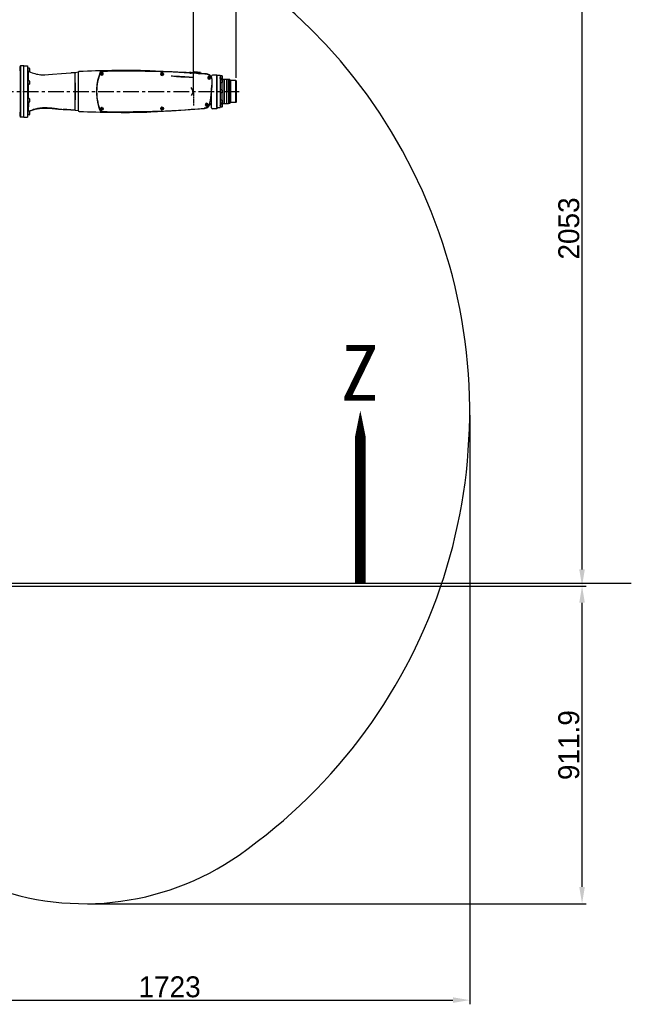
# Model space of a CAD drawing. Header units: millimetres. Extents: x 4086 to 10416, y 123 to 1549.
# Tile 263 of 265: x 9437 to 9729, y 838 to 1309. Entities that reach past the tile are written whole.
import ezdxf

# ---------------------------------------------------------------- set-up
doc = ezdxf.new("R2010")
doc.units = ezdxf.units.MM
doc.linetypes.add('CENTER', pattern=[0.6, 0.375, -0.075, 0.075, -0.075])
for name, color, linetype in [('中心线', 7, 'Continuous'), ('尺寸标注', 7, 'Continuous'), ('运动范围', 7, 'Continuous')]:
    doc.layers.add(name, color=color, linetype=linetype)
doc.styles.get("Standard").update_dxf_attribs({"font": 'simsun.ttc'})
doc.styles.add('思源黑', font='SourceHanSansCN-Normal.ttf')
doc.dimstyles.new('尺寸标注_1_6比例中六', dxfattribs={"dimtxt": 10, "dimasz": 8, "dimexe": 2, "dimexo": 1.5, "dimgap": 1, "dimtad": 1, "dimdec": 1, "dimlfac": 6, "dimdsep": 46, "dimtxsty": '思源黑', "dimcen": 0.09, "dimadec": 0, "dimazin": 0, "dimtp": 0.01, "dimtm": 0.01, "dimtfac": 1, "dimtdec": 1, "dimtofl": 0, "dimtmove": 0, "dimatfit": 3, "dimfxl": 1, "dimtolj": 1, "dimarcsym": 0})

# ---------------------------------------------------------------- blocks, each defined once
blk = doc.blocks.new('*D668')
at = {"layer": 'Defpoints', "color": 0}
for p in [(9651.93, 1121.46), (9364.76, 1034), (9651.93, 840.01)]:
    blk.add_point(p, dxfattribs=at)
at = {"layer": '尺寸标注', "color": 0, "linetype": 'Continuous', "lineweight": -2}
for p, q in [((9651.93, 1119.96), (9651.93, 838.01)), ((9364.76, 1032.5), (9364.76, 838.01)), ((9372.76, 840.01), (9643.93, 840.01))]:
    blk.add_line(p, q, dxfattribs=at)
at = {"layer": '尺寸标注', "color": 0}
for points in [[(9372.76, 841.34), (9372.76, 838.67), (9364.76, 840.01)], [(9643.93, 838.67), (9643.93, 841.34), (9651.93, 840.01)]]:
    blk.add_solid(points, dxfattribs=at)
at = {"layer": '尺寸标注', "color": 0, "insert": (9508.33, 851.38), "char_height": 10, "attachment_point": 2, "style": '思源黑'}
blk.add_mtext('\\A1;1723', dxfattribs=at)
blk = doc.blocks.new('*D674')
at = {"layer": 'Defpoints', "color": 0}
for p in [(9393.1, 1380.3), (9705.71, 1380.3), (9397, 1038.13)]:
    blk.add_point(p, dxfattribs=at)
at = {"layer": '尺寸标注', "color": 0, "linetype": 'Continuous', "lineweight": -2}
for p, q in [((9394.6, 1380.3), (9707.71, 1380.3)), ((9705.71, 1046.13), (9705.71, 1372.3)), ((9398.5, 1038.13), (9707.71, 1038.13))]:
    blk.add_line(p, q, dxfattribs=at)
at = {"layer": '尺寸标注', "color": 0}
for points in [[(9707.04, 1372.3), (9704.37, 1372.3), (9705.71, 1380.3)], [(9704.37, 1046.13), (9707.04, 1046.13), (9705.71, 1038.13)]]:
    blk.add_solid(points, dxfattribs=at)
at = {"layer": '尺寸标注', "color": 0, "insert": (9694.34, 1209.23), "char_height": 10, "attachment_point": 2, "rotation": 90, "style": '思源黑'}
blk.add_mtext('\\A1;2053', dxfattribs=at)
blk = doc.blocks.new('*D675')
at = {"layer": 'Defpoints', "color": 0}
for p in [(9396.02, 1038.13), (9705.71, 1038.13), (9467.66, 886.14)]:
    blk.add_point(p, dxfattribs=at)
at = {"layer": '尺寸标注', "color": 0, "linetype": 'Continuous', "lineweight": -2}
for p, q in [((9397.52, 1038.13), (9707.71, 1038.13)), ((9705.71, 894.14), (9705.71, 1030.13)), ((9469.16, 886.14), (9707.71, 886.14))]:
    blk.add_line(p, q, dxfattribs=at)
at = {"layer": '尺寸标注', "color": 0}
for points in [[(9707.04, 1030.13), (9704.37, 1030.13), (9705.71, 1038.13)], [(9704.37, 894.14), (9707.04, 894.14), (9705.71, 886.14)]]:
    blk.add_solid(points, dxfattribs=at)
at = {"layer": '尺寸标注', "color": 0, "insert": (9694.35, 962.03), "char_height": 10, "attachment_point": 2, "rotation": 90, "style": '思源黑'}
blk.add_mtext('\\A1;911.9', dxfattribs=at)
blk = doc.blocks.new('*D676')
at = {"layer": 'Defpoints', "color": 0}
for p in [(9519.75, 1337.69), (9393.08, 1304.88), (9519.75, 1274.8)]:
    blk.add_point(p, dxfattribs=at)
at = {"layer": '尺寸标注', "color": 0, "linetype": 'Continuous', "lineweight": -2}
for p, q in [((9393.08, 1306.38), (9393.08, 1339.69)), ((9519.75, 1276.3), (9519.75, 1339.69)), ((9401.08, 1337.69), (9511.75, 1337.69))]:
    blk.add_line(p, q, dxfattribs=at)
at = {"layer": '尺寸标注', "color": 0}
for points in [[(9401.08, 1339.03), (9401.08, 1336.36), (9393.08, 1337.69)], [(9511.75, 1336.36), (9511.75, 1339.03), (9519.75, 1337.69)]]:
    blk.add_solid(points, dxfattribs=at)
at = {"layer": '尺寸标注', "color": 0, "insert": (9456.57, 1349.05), "char_height": 10, "attachment_point": 2, "style": '思源黑'}
blk.add_mtext('\\A1;760', dxfattribs=at)
blk = doc.blocks.new('*D679')
at = {"layer": 'Defpoints', "color": 0}
for p in [(9540.25, 1337.69), (9540.25, 1279.88), (9519.75, 1274.8)]:
    blk.add_point(p, dxfattribs=at)
at = {"layer": '尺寸标注', "color": 0, "linetype": 'Continuous', "lineweight": -2}
for p, q in [((9519.75, 1276.3), (9519.75, 1339.69)), ((9540.25, 1281.38), (9540.25, 1339.69)), ((9527.75, 1337.69), (9532.25, 1337.69))]:
    blk.add_line(p, q, dxfattribs=at)
at = {"layer": '尺寸标注', "color": 0}
for points in [[(9527.75, 1339.03), (9527.75, 1336.36), (9519.75, 1337.69)], [(9532.25, 1336.36), (9532.25, 1339.03), (9540.25, 1337.69)]]:
    blk.add_solid(points, dxfattribs=at)
at = {"layer": '尺寸标注', "color": 0, "insert": (9530, 1349.06), "char_height": 10, "attachment_point": 2, "style": '思源黑'}
blk.add_mtext('\\A1;123', dxfattribs=at)

msp = doc.modelspace()

# ---------------------------------------------------------------- linework, layer by layer
at = {"layer": '中心线', "linetype": 'CENTER', "ltscale": 20}
msp.add_line((9378.149, 1274.798), (9541.65, 1274.798), dxfattribs=at)
at = {"layer": '运动范围', "color": 7, "linetype": 'Continuous'}
for p, q in [((9436.752, 1286.881), (9436.585, 1287.048)), ((9436.752, 1286.881), (9436.748, 1285.132)), ((9436.753, 1286.616), (9436.754, 1286.595)), ((9436.753, 1286.58), (9436.753, 1286.616)), ((9436.753, 1286.451), (9436.753, 1286.58)), ((9436.753, 1285.048), (9436.753, 1286.451)), ((9436.915, 1285.573), (9436.919, 1286.964)), ((9436.919, 1286.965), (9437.002, 1287.048)), ((9437.002, 1287.048), (9437.002, 1262.548)), ((9438.502, 1287.048), (9437.002, 1287.048)), ((9438.498, 1284.798), (9438.502, 1287.048)), ((9438.585, 1286.965), (9438.502, 1287.048)), ((9438.582, 1285.665), (9438.584, 1286.783)), ((9438.584, 1286.783), (9438.585, 1287.048)), ((9438.585, 1287.048), (9440.252, 1287.048)), ((9440.252, 1287.048), (9440.249, 1285.948)), ((9436.747, 1283.443), (9436.745, 1278.131)), ((9436.748, 1285.132), (9436.747, 1283.443)), ((9436.919, 1284.631), (9436.75, 1284.631)), ((9436.753, 1284.805), (9436.754, 1284.631)), ((9436.756, 1284.631), (9436.756, 1284.783)), ((9436.913, 1281.661), (9436.914, 1283.764)), ((9436.913, 1280.751), (9436.913, 1281.661)), ((9436.914, 1283.764), (9436.915, 1284.674)), ((9436.915, 1284.674), (9436.915, 1285.573)), ((9438.498, 1264.798), (9438.498, 1284.798)), ((9438.579, 1281.661), (9438.581, 1283.757)), ((9438.579, 1279.621), (9438.579, 1281.661)), ((9438.581, 1283.757), (9438.582, 1285.138)), ((9438.582, 1285.138), (9438.582, 1285.665)), ((9440.248, 1284.925), (9440.246, 1280.256)), ((9440.249, 1285.948), (9440.248, 1284.925)), ((9441.125, 1285.948), (9440.25, 1285.948)), ((9441.125, 1284.281), (9440.25, 1284.281)), ((9441.138, 1284.272), (9441.115, 1284.281)), ((9441.13, 1285.948), (9441.125, 1285.948)), ((9441.13, 1284.281), (9441.125, 1284.281)), ((9441.25, 1285.823), (9441.249, 1285.596)), ((9441.249, 1285.596), (9441.249, 1285.355)), ((9441.249, 1285.355), (9441.25, 1285.596)), ((9441.249, 1285.355), (9441.249, 1284.635)), ((9441.249, 1285.355), (9441.249, 1284.874)), ((9441.25, 1285.355), (9441.249, 1285.355)), ((9441.25, 1284.633), (9441.249, 1284.874)), ((9441.25, 1284.874), (9441.249, 1284.874)), ((9441.249, 1284.635), (9441.25, 1284.406)), ((9441.25, 1285.596), (9441.25, 1285.823)), ((9441.25, 1285.596), (9441.25, 1285.355)), ((9441.25, 1284.874), (9441.25, 1285.355)), ((9441.25, 1284.874), (9441.25, 1284.633)), ((9441.25, 1284.406), (9441.25, 1284.633)), ((9441.255, 1285.823), (9441.254, 1285.813)), ((9441.254, 1285.813), (9441.254, 1285.596)), ((9441.254, 1285.596), (9441.254, 1285.355)), ((9441.254, 1285.355), (9441.255, 1285.596)), ((9441.254, 1285.355), (9441.254, 1284.635)), ((9441.254, 1285.355), (9441.254, 1284.874)), ((9441.255, 1285.355), (9441.254, 1285.355)), ((9441.255, 1284.633), (9441.254, 1284.874)), ((9441.255, 1284.874), (9441.254, 1284.874)), ((9441.254, 1284.635), (9441.254, 1284.416)), ((9441.254, 1284.416), (9441.255, 1284.406)), ((9441.255, 1285.596), (9441.255, 1285.823)), ((9441.255, 1285.596), (9441.255, 1285.355)), ((9441.255, 1284.874), (9441.255, 1285.355)), ((9441.255, 1284.874), (9441.255, 1284.633)), ((9441.255, 1284.406), (9441.255, 1284.633)), ((9461.173, 1283.631), (9461.002, 1283.622)), ((9463.085, 1283.631), (9461.173, 1283.631)), ((9463.08, 1280.407), (9463.081, 1282.298)), ((9463.081, 1282.298), (9463.082, 1282.66)), ((9463.082, 1282.66), (9463.083, 1283.343)), ((9463.083, 1283.343), (9463.085, 1283.631)), ((9463.085, 1283.631), (9463.084, 1283.549)), ((9464.594, 1284), (9463.085, 1283.631)), ((9464.683, 1284.036), (9464.594, 1284)), ((9464.748, 1284.086), (9464.683, 1284.036)), ((9464.745, 1274.732), (9464.748, 1283.664)), ((9464.748, 1283.883), (9464.748, 1283.891)), ((9464.748, 1283.664), (9464.748, 1283.873)), ((9464.748, 1283.508), (9464.748, 1283.841)), ((9464.749, 1283.914), (9464.749, 1283.916)), ((9464.8, 1284.151), (9464.8, 1284.151)), ((9465.054, 1284.311), (9464.922, 1284.27)), ((9465.071, 1284.312), (9465.054, 1284.311)), ((9475.258, 1284.233), (9475.265, 1284.248)), ((9475.409, 1284.336), (9475.415, 1284.352)), ((9475.745, 1283.394), (9475.911, 1283.49)), ((9475.745, 1283.202), (9476.078, 1283.394)), ((9475.745, 1283.394), (9475.745, 1283.202)), ((9476.078, 1283.202), (9475.745, 1283.394)), ((9475.911, 1283.105), (9475.745, 1283.202)), ((9475.911, 1283.49), (9475.911, 1283.298)), ((9475.911, 1283.49), (9476.078, 1283.394)), ((9475.911, 1283.105), (9475.911, 1283.298)), ((9476.078, 1283.202), (9475.911, 1283.105)), ((9476.078, 1283.202), (9476.078, 1283.394)), ((9496.545, 1284.716), (9496.415, 1284.72)), ((9496.852, 1284.694), (9496.545, 1284.716)), ((9497.426, 1284.652), (9496.561, 1284.686)), ((9497.047, 1284.667), (9496.852, 1284.694)), ((9499.995, 1284.536), (9498.855, 1284.589)), ((9504.578, 1283.227), (9504.745, 1283.324)), ((9504.578, 1283.035), (9504.911, 1283.227)), ((9504.578, 1283.227), (9504.578, 1283.035)), ((9504.911, 1283.035), (9504.578, 1283.227)), ((9504.745, 1282.939), (9504.578, 1283.035)), ((9504.745, 1283.324), (9504.745, 1283.131)), ((9504.745, 1283.324), (9504.911, 1283.227)), ((9504.745, 1282.939), (9504.745, 1283.131)), ((9504.911, 1283.035), (9504.745, 1282.939)), ((9504.911, 1283.035), (9504.911, 1283.227)), ((9518.712, 1283.892), (9517.954, 1283.945)), ((9522.036, 1283.66), (9518.712, 1283.892)), ((9520.374, 1283.776), (9520.409, 1284.275)), ((9520.409, 1284.275), (9523.167, 1284.082)), ((9522.273, 1283.643), (9522.036, 1283.66)), ((9522.81, 1283.606), (9522.273, 1283.643)), ((9527.078, 1281.394), (9527.245, 1281.49)), ((9527.245, 1281.49), (9527.245, 1281.298)), ((9527.245, 1281.49), (9527.411, 1281.394)), ((9528.417, 1281.537), (9528.418, 1281.973)), ((9528.418, 1281.973), (9528.419, 1282.048)), ((9530.919, 1282.548), (9528.919, 1282.548)), ((9530.917, 1282.09), (9530.916, 1280.588)), ((9530.918, 1282.465), (9530.917, 1282.09)), ((9530.919, 1282.548), (9530.918, 1282.465)), ((9530.919, 1282.465), (9531.002, 1282.548)), ((9531, 1281.461), (9531.002, 1282.548)), ((9531.002, 1282.548), (9532.502, 1282.548)), ((9532.502, 1282.548), (9532.5, 1281.461)), ((9532.585, 1282.465), (9532.502, 1282.548)), ((9532.584, 1282.09), (9532.583, 1281.631)), ((9532.583, 1281.631), (9532.583, 1280.678)), ((9532.585, 1282.34), (9532.584, 1282.09)), ((9532.586, 1282.34), (9532.585, 1282.464)), ((9532.585, 1282.464), (9532.585, 1282.34)), ((9532.585, 1281.544), (9532.585, 1281.631)), ((9533.315, 1282.34), (9532.586, 1282.34)), ((9533.419, 1282.235), (9533.418, 1282.019)), ((9533.418, 1282.019), (9533.418, 1281.824)), ((9533.418, 1281.824), (9533.418, 1281.246)), ((9533.419, 1282.016), (9533.419, 1282.235)), ((9533.419, 1282.016), (9533.419, 1281.824)), ((9533.419, 1281.824), (9533.419, 1282.016)), ((9533.419, 1281.824), (9533.419, 1281.439)), ((9533.419, 1281.439), (9533.419, 1281.824)), ((9436.745, 1278.131), (9436.745, 1277.413)), ((9436.745, 1277.413), (9436.746, 1269.715)), ((9436.912, 1279.529), (9436.913, 1280.744)), ((9436.912, 1276.874), (9436.912, 1279.529)), ((9436.912, 1270.983), (9436.912, 1276.874)), ((9436.913, 1280.744), (9436.913, 1280.751)), ((9438.578, 1276.756), (9438.579, 1279.621)), ((9438.579, 1271.075), (9438.578, 1276.756)), ((9440.246, 1280.256), (9440.245, 1278.238)), ((9440.245, 1278.238), (9440.245, 1275.09)), ((9441.121, 1279.904), (9440.246, 1279.904)), ((9441.121, 1278.238), (9440.246, 1278.238)), ((9441.246, 1279.552), (9441.246, 1279.779)), ((9441.246, 1279.779), (9441.246, 1279.552)), ((9441.246, 1279.552), (9441.246, 1279.312)), ((9441.246, 1279.552), (9441.246, 1279.312)), ((9441.246, 1279.312), (9441.246, 1279.552)), ((9441.246, 1279.312), (9441.246, 1278.592)), ((9441.246, 1279.312), (9441.246, 1278.831)), ((9441.246, 1278.831), (9441.246, 1279.312)), ((9441.246, 1279.312), (9441.246, 1279.312)), ((9441.246, 1278.59), (9441.246, 1278.831)), ((9441.246, 1278.831), (9441.246, 1278.59)), ((9441.246, 1278.831), (9441.246, 1278.831)), ((9441.246, 1278.592), (9441.246, 1278.363)), ((9441.246, 1278.363), (9441.246, 1278.59)), ((9463.079, 1276.964), (9463.08, 1278.997)), ((9463.08, 1278.844), (9463.079, 1277.03)), ((9463.079, 1277.03), (9463.079, 1272.998)), ((9463.079, 1274.798), (9463.079, 1276.964)), ((9463.08, 1279.769), (9463.08, 1280.407)), ((9463.08, 1278.997), (9463.08, 1279.769)), ((9527.078, 1281.202), (9527.411, 1281.394)), ((9527.078, 1281.394), (9527.078, 1281.202)), ((9527.411, 1281.202), (9527.078, 1281.394)), ((9527.245, 1281.105), (9527.078, 1281.202)), ((9527.245, 1281.105), (9527.245, 1281.298)), ((9527.411, 1281.202), (9527.245, 1281.105)), ((9527.411, 1281.202), (9527.411, 1281.394)), ((9530.915, 1279.63), (9530.914, 1277.063)), ((9530.914, 1277.063), (9530.914, 1274.798)), ((9530.916, 1280.588), (9530.915, 1279.63)), ((9530.998, 1274.798), (9530.999, 1280.761)), ((9530.999, 1280.761), (9531, 1281.461)), ((9532.499, 1280.761), (9532.498, 1274.798)), ((9532.5, 1281.461), (9532.499, 1280.761)), ((9532.582, 1279.171), (9532.581, 1277.063)), ((9532.581, 1277.063), (9532.581, 1274.798)), ((9532.583, 1280.678), (9532.582, 1279.171)), ((9533.312, 1280.338), (9532.583, 1280.338)), ((9533.312, 1278.921), (9532.583, 1278.921)), ((9533.315, 1280.923), (9532.585, 1280.923)), ((9532.587, 1280.858), (9532.587, 1280.92)), ((9532.652, 1280.798), (9533.252, 1280.798)), ((9533.25, 1278.921), (9533.249, 1275.506)), ((9533.252, 1280.798), (9533.251, 1280.338)), ((9533.419, 1280.631), (9533.252, 1280.798)), ((9533.415, 1274.99), (9533.416, 1277.321)), ((9533.416, 1280.015), (9533.416, 1280.234)), ((9533.416, 1280.234), (9533.416, 1280.018)), ((9533.416, 1280.018), (9533.416, 1279.822)), ((9533.416, 1280.015), (9533.416, 1279.822)), ((9533.416, 1279.822), (9533.416, 1280.015)), ((9533.416, 1279.026), (9533.417, 1279.85)), ((9533.416, 1279.822), (9533.416, 1279.245)), ((9533.416, 1279.822), (9533.416, 1279.437)), ((9533.416, 1279.437), (9533.416, 1279.822)), ((9533.416, 1279.245), (9533.416, 1279.437)), ((9533.416, 1279.026), (9533.416, 1279.437)), ((9533.416, 1279.245), (9533.416, 1279.026)), ((9533.416, 1277.321), (9533.416, 1279.026)), ((9533.417, 1280.234), (9533.419, 1280.631)), ((9533.417, 1279.85), (9533.417, 1280.234)), ((9533.418, 1281.246), (9533.419, 1281.027)), ((9533.419, 1281.246), (9533.419, 1281.439)), ((9533.419, 1281.027), (9533.419, 1281.439)), ((9533.419, 1280.631), (9534.452, 1280.631)), ((9534.452, 1280.631), (9534.449, 1274.798)), ((9534.502, 1280.581), (9534.452, 1280.631)), ((9534.499, 1274.798), (9534.502, 1280.581)), ((9534.502, 1280.581), (9534.552, 1280.631)), ((9534.549, 1277.631), (9534.552, 1280.631)), ((9534.549, 1274.798), (9534.549, 1277.631)), ((9534.552, 1280.631), (9535.598, 1280.631)), ((9535.598, 1280.631), (9535.594, 1274.798)), ((9535.648, 1280.581), (9535.598, 1280.631)), ((9535.645, 1274.798), (9535.648, 1280.581)), ((9535.648, 1280.581), (9535.698, 1280.631)), ((9535.694, 1274.798), (9535.698, 1280.631)), ((9535.698, 1280.631), (9536.527, 1280.631)), ((9536.527, 1280.631), (9536.524, 1274.798)), ((9536.585, 1280.573), (9536.527, 1280.631)), ((9536.582, 1274.925), (9536.583, 1277.795)), ((9536.583, 1278.971), (9536.584, 1279.862)), ((9537.05, 1279.027), (9536.583, 1279.027)), ((9536.583, 1277.795), (9536.583, 1278.971)), ((9537.05, 1278.111), (9536.583, 1278.111)), ((9537.049, 1277.923), (9536.583, 1277.923)), ((9537.049, 1277.006), (9536.583, 1277.006)), ((9536.584, 1279.862), (9536.585, 1280.573)), ((9537.05, 1279.875), (9536.584, 1279.875)), ((9537.052, 1280.59), (9536.585, 1280.59)), ((9536.585, 1280.573), (9536.585, 1280.589)), ((9537.049, 1277.923), (9537.049, 1277.465)), ((9537.083, 1277.89), (9537.049, 1277.923)), ((9537.049, 1277.465), (9537.049, 1277.006)), ((9537.083, 1277.04), (9537.049, 1277.006)), ((9537.05, 1279.875), (9537.05, 1279.417)), ((9537.084, 1279.842), (9537.05, 1279.875)), ((9537.05, 1279.417), (9537.05, 1279.027)), ((9537.05, 1279.027), (9537.05, 1278.569)), ((9537.083, 1278.994), (9537.05, 1279.027)), ((9537.05, 1278.569), (9537.05, 1278.111)), ((9537.083, 1278.144), (9537.05, 1278.111)), ((9537.052, 1280.59), (9537.052, 1280.131)), ((9537.085, 1280.556), (9537.052, 1280.59)), ((9537.052, 1280.131), (9537.052, 1279.875)), ((9537.083, 1277.889), (9537.082, 1277.705)), ((9537.082, 1277.705), (9537.082, 1277.344)), ((9537.082, 1277.344), (9537.083, 1277.04)), ((9537.083, 1278.994), (9537.083, 1278.991)), ((9537.083, 1278.991), (9537.083, 1278.81)), ((9537.083, 1278.81), (9537.083, 1278.449)), ((9537.083, 1278.449), (9537.083, 1278.144)), ((9537.083, 1278.144), (9537.083, 1277.889)), ((9537.083, 1277.04), (9537.083, 1275.223)), ((9537.084, 1279.842), (9537.084, 1279.657)), ((9537.084, 1279.657), (9537.084, 1279.187)), ((9537.084, 1279.187), (9537.084, 1278.994)), ((9537.085, 1280.556), (9537.085, 1280.372)), ((9537.085, 1280.372), (9537.085, 1279.842)), ((9537.169, 1279.548), (9537.085, 1279.631)), ((9537.087, 1279.706), (9537.087, 1279.631)), ((9537.167, 1278.548), (9537.166, 1275.965)), ((9537.168, 1279.381), (9537.167, 1278.548)), ((9537.169, 1279.548), (9537.168, 1279.381)), ((9537.25, 1278.467), (9537.169, 1278.548)), ((9537.17, 1278.548), (9537.17, 1278.546)), ((9537.249, 1277.262), (9537.25, 1278.069)), ((9537.249, 1275.818), (9537.249, 1277.262)), ((9537.25, 1278.464), (9537.252, 1279.881)), ((9537.25, 1278.069), (9537.25, 1278.464)), ((9537.252, 1279.881), (9537.419, 1280.048)), ((9537.419, 1280.048), (9537.419, 1269.548)), ((9540.085, 1280.048), (9537.419, 1280.048)), ((9540.085, 1269.548), (9540.085, 1280.048)), ((9540.252, 1279.881), (9540.085, 1280.048)), ((9540.25, 1277.744), (9540.249, 1276.614)), ((9540.252, 1279.881), (9540.25, 1278.178)), ((9540.25, 1278.178), (9540.25, 1277.744)), ((9540.251, 1277.203), (9540.251, 1276.735)), ((9540.254, 1278.286), (9540.252, 1279.881)), ((9540.253, 1276.713), (9540.253, 1277.503)), ((9540.254, 1278.178), (9540.254, 1278.286)), ((9540.255, 1276.735), (9540.255, 1276.807)), ((9440.245, 1275.09), (9440.245, 1274.506)), ((9440.245, 1274.506), (9440.245, 1270.439)), ((9463.08, 1269.602), (9463.079, 1274.798)), ((9463.079, 1272.998), (9463.079, 1272.566)), ((9463.079, 1272.566), (9463.079, 1270.752)), ((9464.745, 1274.321), (9464.745, 1274.732)), ((9464.746, 1270.539), (9464.745, 1274.321)), ((9519.754, 1274.805), (9518.676, 1272.937)), ((9519.754, 1274.805), (9518.693, 1276.643)), ((9528.418, 1267.596), (9528.414, 1274.983)), ((9530.914, 1274.798), (9530.914, 1274.423)), ((9530.914, 1274.423), (9530.914, 1274.34)), ((9530.914, 1274.34), (9530.914, 1272.183)), ((9530.914, 1272.183), (9530.915, 1270.424)), ((9531.002, 1267.048), (9530.998, 1274.798)), ((9532.498, 1274.798), (9532.502, 1267.048)), ((9533.311, 1275.506), (9532.581, 1275.506)), ((9532.581, 1274.798), (9532.581, 1274.09)), ((9532.581, 1274.09), (9532.581, 1272.533)), ((9533.311, 1274.09), (9532.581, 1274.09)), ((9532.581, 1272.533), (9532.582, 1269.966)), ((9533.249, 1274.09), (9533.25, 1270.674)), ((9533.415, 1275.402), (9533.414, 1275.186)), ((9533.414, 1275.186), (9533.414, 1274.99)), ((9533.414, 1274.99), (9533.414, 1274.413)), ((9533.414, 1274.413), (9533.415, 1274.194)), ((9533.415, 1275.183), (9533.415, 1275.402)), ((9533.415, 1275.183), (9533.415, 1274.99)), ((9533.415, 1274.99), (9533.415, 1275.183)), ((9533.415, 1274.99), (9533.415, 1274.605)), ((9533.415, 1274.605), (9533.415, 1274.99)), ((9533.415, 1274.413), (9533.415, 1274.605)), ((9533.415, 1274.032), (9533.415, 1274.605)), ((9533.415, 1274.194), (9533.415, 1274.605)), ((9533.416, 1272.275), (9533.415, 1274.032)), ((9533.416, 1270.57), (9533.416, 1272.275)), ((9534.449, 1274.798), (9534.452, 1268.965)), ((9534.502, 1269.015), (9534.499, 1274.798)), ((9534.549, 1271.965), (9534.549, 1274.798)), ((9535.594, 1274.798), (9535.598, 1268.965)), ((9535.648, 1269.015), (9535.645, 1274.798)), ((9535.698, 1268.965), (9535.694, 1274.798)), ((9536.524, 1274.798), (9536.527, 1268.965)), ((9537.049, 1275.256), (9536.582, 1275.256)), ((9536.582, 1274.67), (9536.582, 1274.925)), ((9536.582, 1274.67), (9536.582, 1274.34)), ((9536.582, 1274.34), (9536.583, 1271.801)), ((9537.049, 1274.34), (9536.582, 1274.34)), ((9537.049, 1272.59), (9536.583, 1272.59)), ((9537.049, 1275.256), (9537.049, 1274.798)), ((9537.082, 1275.223), (9537.049, 1275.256)), ((9537.049, 1274.798), (9537.049, 1274.34)), ((9537.082, 1274.373), (9537.049, 1274.34)), ((9537.049, 1272.59), (9537.049, 1272.131)), ((9537.083, 1272.556), (9537.049, 1272.59)), ((9537.049, 1272.131), (9537.049, 1271.673)), ((9537.082, 1275.223), (9537.082, 1275.038)), ((9537.082, 1275.038), (9537.082, 1274.678)), ((9537.082, 1274.678), (9537.082, 1274.373)), ((9537.083, 1272.556), (9537.082, 1272.372)), ((9537.082, 1272.372), (9537.082, 1272.011)), ((9537.083, 1274.373), (9537.083, 1272.556)), ((9537.166, 1275.965), (9537.166, 1274.798)), ((9537.166, 1274.798), (9537.166, 1273.631)), ((9537.166, 1273.631), (9537.167, 1271.048)), ((9537.249, 1272.884), (9537.249, 1275.818)), ((9537.25, 1271.945), (9537.249, 1272.884)), ((9540.249, 1276.614), (9540.249, 1274.798)), ((9540.249, 1274.798), (9540.249, 1272.789)), ((9540.249, 1272.789), (9540.25, 1271.31)), ((9540.251, 1276.735), (9540.25, 1276.614)), ((9540.25, 1272.983), (9540.253, 1272.981)), ((9540.25, 1272.982), (9540.251, 1272.861)), ((9540.253, 1276.614), (9540.251, 1276.613)), ((9540.251, 1274.933), (9540.254, 1274.934)), ((9540.254, 1274.662), (9540.251, 1274.663)), ((9540.251, 1272.861), (9540.251, 1272.393)), ((9540.253, 1276.614), (9540.253, 1276.713)), ((9540.253, 1272.789), (9540.253, 1272.981)), ((9540.253, 1272.093), (9540.253, 1272.789)), ((9540.254, 1275.348), (9540.254, 1276.614)), ((9540.254, 1274.934), (9540.254, 1275.348)), ((9540.254, 1274.798), (9540.254, 1274.934)), ((9540.254, 1274.662), (9540.254, 1274.798)), ((9540.254, 1274.426), (9540.254, 1274.662)), ((9540.254, 1274.215), (9540.254, 1274.426)), ((9540.254, 1272.981), (9540.254, 1274.215)), ((9540.255, 1272.789), (9540.255, 1272.861)), ((9436.746, 1269.715), (9436.746, 1267.627)), ((9436.746, 1267.627), (9436.748, 1264.813)), ((9436.912, 1270.066), (9436.912, 1270.983)), ((9436.913, 1268.34), (9436.912, 1270.066)), ((9436.915, 1264.965), (9436.913, 1268.34)), ((9438.579, 1270.136), (9438.579, 1271.075)), ((9438.579, 1268.34), (9438.579, 1270.136)), ((9438.58, 1265.965), (9438.579, 1268.34)), ((9440.245, 1270.439), (9440.246, 1269.34)), ((9441.121, 1271.358), (9440.246, 1271.358)), ((9441.121, 1269.691), (9440.246, 1269.691)), ((9440.246, 1269.34), (9440.248, 1265.315)), ((9441.246, 1271.006), (9441.246, 1271.233)), ((9441.246, 1271.233), (9441.246, 1271.006)), ((9441.246, 1271.006), (9441.246, 1270.765)), ((9441.246, 1271.006), (9441.246, 1270.765)), ((9441.246, 1270.765), (9441.246, 1271.006)), ((9441.246, 1270.765), (9441.246, 1270.045)), ((9441.246, 1270.765), (9441.246, 1270.284)), ((9441.246, 1270.284), (9441.246, 1270.765)), ((9441.246, 1270.765), (9441.246, 1270.765)), ((9441.246, 1270.043), (9441.246, 1270.284)), ((9441.246, 1270.284), (9441.246, 1270.043)), ((9441.246, 1270.284), (9441.246, 1270.284)), ((9441.246, 1270.045), (9441.246, 1269.816)), ((9441.246, 1269.816), (9441.246, 1270.043)), ((9463.081, 1267.364), (9463.08, 1269.602)), ((9463.081, 1266.815), (9463.081, 1267.364)), ((9464.746, 1270.454), (9464.746, 1270.539)), ((9464.748, 1265.944), (9464.746, 1270.454)), ((9525.911, 1268.561), (9526.078, 1268.657)), ((9525.911, 1268.368), (9526.245, 1268.561)), ((9525.911, 1268.561), (9525.911, 1268.368)), ((9526.245, 1268.368), (9525.911, 1268.561)), ((9526.078, 1268.272), (9525.911, 1268.368)), ((9526.078, 1268.657), (9526.078, 1268.465)), ((9526.078, 1268.657), (9526.245, 1268.561)), ((9526.078, 1268.272), (9526.078, 1268.465)), ((9526.245, 1268.368), (9526.078, 1268.272)), ((9526.245, 1268.368), (9526.245, 1268.561)), ((9528.418, 1266.965), (9528.418, 1267.596)), ((9530.915, 1270.424), (9530.916, 1268.948)), ((9530.916, 1268.948), (9530.917, 1267.59)), ((9530.917, 1267.59), (9530.918, 1267.187)), ((9532.582, 1269.966), (9532.583, 1268.135)), ((9533.312, 1270.674), (9532.583, 1270.674)), ((9533.312, 1269.258), (9532.583, 1269.258)), ((9532.583, 1268.135), (9532.584, 1267.506)), ((9532.584, 1267.506), (9532.585, 1267.256)), ((9533.315, 1268.673), (9532.585, 1268.673)), ((9532.585, 1267.965), (9532.585, 1268.135)), ((9532.587, 1268.731), (9532.587, 1268.738)), ((9532.587, 1268.673), (9532.587, 1268.731)), ((9532.652, 1268.798), (9533.252, 1268.798)), ((9533.251, 1269.258), (9533.252, 1268.798)), ((9533.419, 1268.965), (9533.252, 1268.798)), ((9533.417, 1269.773), (9533.416, 1270.57)), ((9533.416, 1270.351), (9533.416, 1270.57)), ((9533.416, 1270.57), (9533.416, 1270.354)), ((9533.416, 1270.354), (9533.416, 1270.158)), ((9533.416, 1270.351), (9533.416, 1270.158)), ((9533.416, 1270.158), (9533.416, 1270.351)), ((9533.416, 1270.158), (9533.416, 1269.581)), ((9533.416, 1270.158), (9533.416, 1269.773)), ((9533.416, 1269.773), (9533.416, 1270.158)), ((9533.416, 1269.581), (9533.416, 1269.773)), ((9533.416, 1269.362), (9533.416, 1269.773)), ((9533.416, 1269.581), (9533.416, 1269.362)), ((9533.417, 1269.368), (9533.417, 1269.773)), ((9533.419, 1268.965), (9533.417, 1269.368)), ((9533.419, 1268.569), (9533.418, 1268.353)), ((9533.418, 1268.353), (9533.418, 1268.157)), ((9533.418, 1268.157), (9533.418, 1267.58)), ((9533.418, 1267.58), (9533.419, 1267.36)), ((9533.419, 1268.965), (9534.452, 1268.965)), ((9533.419, 1268.349), (9533.419, 1268.569)), ((9533.419, 1268.349), (9533.419, 1268.157)), ((9533.419, 1268.157), (9533.419, 1268.349)), ((9533.419, 1268.157), (9533.419, 1267.772)), ((9533.419, 1267.772), (9533.419, 1268.157)), ((9533.419, 1267.58), (9533.419, 1267.772)), ((9533.419, 1267.36), (9533.419, 1267.772)), ((9534.502, 1269.015), (9534.452, 1268.965)), ((9534.502, 1269.015), (9534.552, 1268.965)), ((9534.552, 1268.965), (9534.549, 1271.965)), ((9534.552, 1268.965), (9535.598, 1268.965)), ((9535.648, 1269.015), (9535.598, 1268.965)), ((9535.648, 1269.015), (9535.698, 1268.965)), ((9535.698, 1268.965), (9536.527, 1268.965)), ((9536.585, 1269.023), (9536.527, 1268.965)), ((9536.583, 1271.801), (9536.583, 1271.673)), ((9536.583, 1271.673), (9536.583, 1270.568)), ((9537.049, 1271.673), (9536.583, 1271.673)), ((9537.05, 1271.485), (9536.583, 1271.485)), ((9536.583, 1270.568), (9536.584, 1269.734)), ((9537.05, 1270.568), (9536.583, 1270.568)), ((9536.584, 1269.734), (9536.585, 1269.006)), ((9537.05, 1269.721), (9536.584, 1269.721)), ((9537.052, 1269.006), (9536.585, 1269.006)), ((9537.083, 1271.706), (9537.049, 1271.673)), ((9537.05, 1271.485), (9537.05, 1271.027)), ((9537.083, 1271.452), (9537.05, 1271.485)), ((9537.05, 1271.027), (9537.05, 1270.568)), ((9537.083, 1270.602), (9537.05, 1270.568)), ((9537.05, 1270.568), (9537.05, 1270.179)), ((9537.05, 1270.179), (9537.05, 1269.721)), ((9537.084, 1269.754), (9537.05, 1269.721)), ((9537.052, 1269.721), (9537.052, 1269.465)), ((9537.052, 1269.465), (9537.052, 1269.006)), ((9537.085, 1269.04), (9537.052, 1269.006)), ((9537.082, 1272.011), (9537.083, 1271.706)), ((9537.083, 1271.706), (9537.083, 1271.452)), ((9537.083, 1271.452), (9537.083, 1271.267)), ((9537.083, 1271.267), (9537.083, 1270.906)), ((9537.083, 1270.906), (9537.083, 1270.605)), ((9537.083, 1270.605), (9537.083, 1270.602)), ((9537.084, 1270.6), (9537.084, 1270.42)), ((9537.084, 1270.42), (9537.084, 1269.754)), ((9537.169, 1270.048), (9537.085, 1269.965)), ((9537.085, 1269.754), (9537.085, 1269.344)), ((9537.085, 1269.344), (9537.085, 1269.04)), ((9537.087, 1269.965), (9537.087, 1269.889)), ((9537.167, 1271.048), (9537.168, 1270.215)), ((9537.168, 1270.215), (9537.169, 1270.048)), ((9537.25, 1271.129), (9537.169, 1271.048)), ((9537.17, 1271.049), (9537.17, 1271.048)), ((9537.25, 1271.198), (9537.25, 1271.945)), ((9537.252, 1269.715), (9537.25, 1271.198)), ((9537.252, 1269.715), (9537.419, 1269.548)), ((9540.085, 1269.548), (9537.419, 1269.548)), ((9540.252, 1269.715), (9540.085, 1269.548)), ((9540.25, 1271.31), (9540.252, 1269.715)), ((9540.252, 1269.715), (9540.254, 1271.31)), ((9540.254, 1271.345), (9540.254, 1271.418)), ((9540.254, 1271.31), (9540.254, 1271.345)), ((9436.752, 1262.715), (9436.585, 1262.548)), ((9436.748, 1264.813), (9436.75, 1263.145)), ((9436.919, 1264.965), (9436.75, 1264.965)), ((9436.75, 1263.145), (9436.751, 1263.001)), ((9436.751, 1264.813), (9436.751, 1264.791)), ((9436.751, 1264.776), (9436.751, 1264.813)), ((9436.751, 1263.001), (9436.752, 1262.715)), ((9436.754, 1264.965), (9436.753, 1264.813)), ((9436.753, 1262.979), (9436.754, 1263.001)), ((9436.754, 1263.145), (9436.756, 1264.477)), ((9436.756, 1264.463), (9436.755, 1264.611)), ((9436.756, 1264.477), (9436.756, 1264.463)), ((9436.915, 1264.354), (9436.915, 1264.965)), ((9436.916, 1263.438), (9436.915, 1264.354)), ((9436.919, 1262.631), (9436.916, 1263.438)), ((9436.919, 1262.631), (9437.002, 1262.548)), ((9438.502, 1262.548), (9438.498, 1264.798)), ((9438.585, 1262.631), (9438.502, 1262.548)), ((9438.581, 1264.896), (9438.58, 1265.965)), ((9438.583, 1263.529), (9438.581, 1264.896)), ((9438.584, 1262.813), (9438.583, 1263.529)), ((9438.585, 1262.548), (9438.584, 1262.813)), ((9440.248, 1265.315), (9440.248, 1264.798)), ((9440.248, 1264.798), (9440.249, 1263.648)), ((9440.249, 1263.648), (9440.252, 1262.548)), ((9441.125, 1265.315), (9440.25, 1265.315)), ((9441.125, 1263.648), (9440.25, 1263.648)), ((9441.115, 1265.315), (9441.137, 1265.324)), ((9441.13, 1265.315), (9441.125, 1265.315)), ((9441.13, 1263.648), (9441.125, 1263.648)), ((9441.137, 1265.324), (9443.946, 1266.289)), ((9441.25, 1265.19), (9441.249, 1264.962)), ((9441.249, 1264.962), (9441.249, 1264.722)), ((9441.249, 1264.722), (9441.25, 1264.962)), ((9441.249, 1264.722), (9441.249, 1264.002)), ((9441.249, 1264.722), (9441.249, 1264.241)), ((9441.25, 1264.722), (9441.249, 1264.722)), ((9441.25, 1264), (9441.249, 1264.241)), ((9441.25, 1264.241), (9441.249, 1264.241)), ((9441.249, 1264.002), (9441.25, 1263.773)), ((9441.25, 1264.962), (9441.25, 1265.19)), ((9441.25, 1264.962), (9441.25, 1264.722)), ((9441.25, 1264.241), (9441.25, 1264.722)), ((9441.25, 1264.241), (9441.25, 1264)), ((9441.25, 1263.773), (9441.25, 1264)), ((9441.255, 1265.19), (9441.254, 1265.18)), ((9441.254, 1265.18), (9441.254, 1264.962)), ((9441.254, 1264.962), (9441.254, 1264.722)), ((9441.254, 1264.722), (9441.255, 1264.962)), ((9441.254, 1264.722), (9441.254, 1264.002)), ((9441.254, 1264.722), (9441.254, 1264.241)), ((9441.255, 1264.722), (9441.254, 1264.722)), ((9441.255, 1264), (9441.254, 1264.241)), ((9441.255, 1264.241), (9441.254, 1264.241)), ((9441.254, 1264.002), (9441.254, 1263.783)), ((9441.254, 1263.783), (9441.255, 1263.773)), ((9441.255, 1264.962), (9441.255, 1265.19)), ((9441.255, 1264.962), (9441.255, 1264.722)), ((9441.255, 1264.241), (9441.255, 1264.722)), ((9441.255, 1264.241), (9441.255, 1264)), ((9441.255, 1263.773), (9441.255, 1264)), ((9443.946, 1266.289), (9447.085, 1266.866)), ((9447.085, 1266.866), (9450.368, 1266.863)), ((9450.368, 1266.863), (9453.781, 1266.533)), ((9461.008, 1265.972), (9461.009, 1265.972)), ((9461.009, 1265.972), (9461.167, 1265.964)), ((9461.165, 1265.965), (9461.168, 1265.965)), ((9461.167, 1265.965), (9463.085, 1265.965)), ((9463.083, 1265.864), (9463.081, 1266.815)), ((9463.085, 1265.631), (9463.083, 1265.864)), ((9464.552, 1265.569), (9463.085, 1265.631)), ((9464.552, 1265.569), (9464.673, 1265.541)), ((9464.673, 1265.541), (9464.758, 1265.486)), ((9464.748, 1265.752), (9464.748, 1266.086)), ((9464.748, 1265.723), (9464.748, 1265.944)), ((9464.749, 1265.687), (9464.749, 1265.702)), ((9464.749, 1265.687), (9464.749, 1265.693)), ((9464.758, 1265.486), (9464.803, 1265.438)), ((9464.803, 1265.438), (9464.811, 1265.426)), ((9464.811, 1265.426), (9464.811, 1265.426)), ((9464.811, 1265.426), (9464.833, 1265.399)), ((9464.833, 1265.399), (9464.926, 1265.323)), ((9475.271, 1265.332), (9475.272, 1265.331)), ((9475.745, 1266.561), (9475.911, 1266.657)), ((9475.745, 1266.368), (9476.078, 1266.561)), ((9475.745, 1266.561), (9475.745, 1266.368)), ((9476.078, 1266.368), (9475.745, 1266.561)), ((9475.911, 1266.272), (9475.745, 1266.368)), ((9475.911, 1266.657), (9475.911, 1266.465)), ((9475.911, 1266.657), (9476.078, 1266.561)), ((9475.911, 1266.272), (9475.911, 1266.465)), ((9476.078, 1266.368), (9475.911, 1266.272)), ((9476.078, 1266.368), (9476.078, 1266.561)), ((9497.091, 1264.928), (9497.164, 1264.931)), ((9497.164, 1264.931), (9497.367, 1264.95)), ((9497.367, 1264.95), (9497.545, 1264.981)), ((9497.831, 1264.997), (9498.081, 1265.012)), ((9504.578, 1266.727), (9504.745, 1266.824)), ((9504.578, 1266.535), (9504.911, 1266.727)), ((9504.578, 1266.727), (9504.578, 1266.535)), ((9504.911, 1266.535), (9504.578, 1266.727)), ((9504.745, 1266.439), (9504.578, 1266.535)), ((9504.745, 1266.824), (9504.745, 1266.631)), ((9504.745, 1266.824), (9504.911, 1266.727)), ((9504.745, 1266.439), (9504.745, 1266.631)), ((9504.911, 1266.535), (9504.745, 1266.439)), ((9504.911, 1266.535), (9504.911, 1266.727)), ((9528.419, 1266.965), (9528.419, 1266.798)), ((9528.419, 1266.798), (9528.447, 1266.798)), ((9530.918, 1266.465), (9528.918, 1266.465)), ((9530.918, 1267.187), (9530.918, 1266.857)), ((9530.918, 1266.857), (9530.918, 1266.465)), ((9530.919, 1267.131), (9531.002, 1267.048)), ((9531.002, 1267.048), (9532.502, 1267.048)), ((9532.585, 1267.131), (9532.502, 1267.048)), ((9532.585, 1267.256), (9532.585, 1267.131)), ((9532.585, 1267.131), (9532.586, 1267.256)), ((9533.315, 1267.256), (9532.586, 1267.256)), ((9438.502, 1262.548), (9437.002, 1262.548)), ((9438.585, 1262.548), (9440.252, 1262.548))]:
    msp.add_line(p, q, dxfattribs=at)
at = {"layer": '运动范围', "color": 7, "linetype": 'CENTER'}
for q in [(9519.755, 1281.465), (9519.755, 1268.131)]:
    msp.add_line((9519.755, 1274.798), q, dxfattribs=at)
at = {"layer": '运动范围'}
msp.add_line((9399.205, 1039.465), (9729.284, 1039.465), dxfattribs=at)
at = {"layer": '运动范围', "color": 7, "linetype": 'Continuous'}
for points in [[(9461.002, 1283.622), (9456.533, 1283.277), (9452.329, 1282.857), (9448.408, 1282.653), (9446.67, 1282.767)], [(9464.8, 1284.151), (9464.787, 1284.131), (9464.748, 1284.086)], [(9464.922, 1284.27), (9464.831, 1284.194), (9464.8, 1284.151)], [(9498.848, 1284.589), (9498.143, 1284.621), (9497.294, 1284.658)], [(9498.855, 1284.589), (9498.239, 1284.617), (9497.426, 1284.652)], [(9506.763, 1284.247), (9505.291, 1284.304), (9503.412, 1284.383), (9501.558, 1284.465), (9499.971, 1284.537), (9498.848, 1284.589)], [(9506.774, 1284.247), (9505.315, 1284.304), (9503.442, 1284.382), (9501.589, 1284.464), (9499.995, 1284.536)], [(9517.728, 1283.728), (9517.651, 1283.7), (9517.613, 1283.692), (9517.608, 1283.691)], [(9517.954, 1283.945), (9517.912, 1283.877), (9517.824, 1283.787), (9517.728, 1283.728)], [(9523.095, 1283.344), (9523.041, 1283.365), (9522.968, 1283.409), (9522.899, 1283.471), (9522.837, 1283.553), (9522.81, 1283.606)], [(9523.101, 1283.341), (9523.109, 1283.34), (9523.095, 1283.344)], [(9528.7, 1279.953), (9528.677, 1280.453), (9528.541, 1281.037), (9528.293, 1281.58), (9527.942, 1282.063), (9527.507, 1282.463), (9526.998, 1282.772), (9526.436, 1282.975), (9525.928, 1283.057)], [(9528.763, 1280.068), (9528.731, 1280.626), (9528.549, 1281.296), (9528.215, 1281.909), (9527.748, 1282.428), (9527.175, 1282.825), (9526.529, 1283.078), (9525.991, 1283.168)], [(9528.417, 1281.557), (9528.233, 1281.899), (9527.768, 1282.42), (9527.197, 1282.819), (9526.551, 1283.075), (9526.001, 1283.168)], [(9524.912, 1266.746), (9525.401, 1266.829), (9525.958, 1267.032), (9526.461, 1267.339), (9526.896, 1267.739), (9527.243, 1268.216), (9527.492, 1268.756), (9527.616, 1269.245)], [(9524.952, 1266.634), (9525.512, 1266.736), (9526.163, 1267.006), (9526.735, 1267.422), (9527.194, 1267.961), (9527.514, 1268.59), (9527.656, 1269.129)], [(9524.963, 1266.634), (9525.511, 1266.733), (9526.164, 1267), (9526.738, 1267.414), (9527.199, 1267.951), (9527.52, 1268.579), (9527.534, 1268.631)], [(9453.781, 1266.533), (9457.386, 1266.21), (9461.009, 1265.972)], [(9464.926, 1265.323), (9465.056, 1265.284), (9465.07, 1265.283)], [(9497.225, 1264.964), (9497.48, 1264.978), (9497.831, 1264.997)], [(9497.543, 1264.981), (9497.83, 1264.997), (9498.087, 1265.012)], [(9498.081, 1265.012), (9498.596, 1265.041), (9499.343, 1265.081), (9500.243, 1265.128), (9501.305, 1265.183), (9502.53, 1265.246), (9503.902, 1265.315), (9505.4, 1265.388), (9506.85, 1265.456)], [(9498.087, 1265.012), (9498.595, 1265.041), (9499.342, 1265.081), (9500.24, 1265.128), (9501.303, 1265.182), (9502.528, 1265.245), (9503.901, 1265.314), (9505.399, 1265.388), (9506.861, 1265.456)]]:
    msp.add_lwpolyline(points, dxfattribs=at)
at = {"layer": '运动范围', "color": 0, "lineweight": 9}
msp.add_lwpolyline([(9599.604, 1039.465, 5, 5, 0), (9599.604, 1097.497, 10, 0, 0), (9599.604, 1122.191, 0, 0, 0)], format="xyseb", dxfattribs=at)
at = {"layer": '运动范围', "color": 7, "linetype": 'Continuous'}
for centre, radius in [((9475.911, 1283.298), 0.475), ((9475.911, 1283.298), 0.275), ((9504.744, 1283.131), 0.667), ((9504.745, 1283.131), 0.475), ((9504.745, 1283.131), 0.275), ((9527.245, 1281.298), 0.475), ((9527.245, 1281.298), 0.275), ((9526.078, 1268.465), 0.475), ((9526.078, 1268.465), 0.275), ((9475.911, 1266.465), 0.667), ((9475.911, 1266.465), 0.475), ((9475.911, 1266.465), 0.275), ((9504.743, 1266.631), 0.667), ((9504.745, 1266.631), 0.475), ((9504.745, 1266.631), 0.275)]:
    msp.add_circle(centre, radius, dxfattribs=at)
at = {"layer": '运动范围', "color": 7, "linetype": 'Continuous', "lineweight": -2}
msp.add_arc((9393.098, 1121.465), 258.833, 305, 168, dxfattribs=at)
at = {"layer": '运动范围', "color": 7, "linetype": 'Continuous'}
for centre, radius, start, end in [((9441.419, 1285.057), 0.833, 249.02797, 250.32351), ((9441.125, 1285.823), 0.125, 0, 90), ((9441.125, 1284.406), 0.125, 270, 0), ((9441.13, 1285.823), 0.125, 0.29833, 90), ((9441.13, 1284.406), 0.125, 270, 359.70167), ((9464.515, 1284.324), 0.333, 283.73697, 328.83294), ((9465.243, 1283.881), 0.495, 177.2114, 178.83535), ((9465.247, 1283.881), 0.499, 176.27956, 177.21224), ((9465.087, 1283.978), 0.335, 135.407, 148.77987), ((9465.086, 1283.979), 0.333, 124.1583, 135.40937), ((9465.085, 1283.979), 0.333, 116.0473, 124.13542), ((9465.086, 1283.976), 0.336, 99.64634, 115.97517), ((9465.086, 1283.977), 0.335, 96.96454, 99.63438), ((9465.085, 1283.982), 0.331, 92.51221, 96.96974), ((9487.468, 768.522), 516.276, 89.00707, 92.48641), ((9498.49, 1274.798), 25.167, 158.53978, 196.5248), ((9498.589, 1274.798), 25.167, 158.77962, 180), ((9498.491, 1274.798), 25.167, 157.74982, 158.54048), ((9498.589, 1274.798), 25.167, 157.98239, 158.78019), ((9498.491, 1274.798), 25.167, 157.6781, 157.75008), ((9487.461, 768.522), 515.98, 86.60266, 91.36049), ((9475.911, 1283.298), 0.667, 180, 0), ((9475.911, 1283.298), 0.667, 52.72601, 273.2792), ((9475.419, 1284.186), 0.166, 147.60408, 157.35638), ((9487.461, 768.522), 515.971, 85.72449, 91.33775), ((9475.911, 1283.298), 0.667, 0, 52.71668), ((9504.745, 1283.131), 0.667, 92.96071, 269.83883), ((9487.463, 768.522), 516.086, 86.64283, 87.85682), ((9487.474, 768.522), 516.086, 86.64385, 87.85682), ((9487.461, 768.522), 516.019, 86.16021, 86.53002), ((9485.914, 1283.01), 33.864, 357.39752, 357.52157), ((9487.461, 768.522), 515.98, 85.72403, 86.08756), ((9487.474, 768.522), 516.086, 85.71868, 86.04684), ((9487.463, 768.522), 516.086, 85.71868, 86.0454), ((9525.709, 1280.077), 2.997, 7.3253, 85.7175), ((9527.244, 1281.298), 0.667, 74.22484, 180), ((9527.245, 1281.298), 0.667, 86.27387, 220.2295), ((9527.244, 1281.298), 0.667, 0, 74.24631), ((9528.919, 1282.048), 0.5, 90, 180), ((9533.315, 1282.235), 0.104, 0, 90), ((9441.121, 1279.779), 0.125, 0, 90), ((9441.121, 1278.363), 0.125, 270, 0), ((9527.244, 1281.298), 0.667, 180, 0), ((9443.884, 1283.131), 84.875, 350.58368, 357.85426), ((9443.884, 1283.131), 84.88, 350.57814, 357.86027), ((9443.886, 1283.131), 84.933, 350.51088, 357.93322), ((9525.699, 1280.074), 3.007, 5.86668, 7.34591), ((9525.695, 1280.074), 3.012, 357.87004, 5.86695), ((9532.652, 1280.865), 0.0667, 180, 270), ((9533.312, 1280.234), 0.104, 0, 90), ((9533.312, 1279.026), 0.104, 270, 0), ((9533.315, 1281.027), 0.104, 270, 0), ((9651.894, 1274.862), 211.235, 180.01748, 180.95369), ((9498.588, 1274.798), 25.167, 180, 191.50364), ((9533.311, 1275.402), 0.104, 0, 90), ((9533.311, 1274.194), 0.104, 270, 0), ((9441.121, 1271.233), 0.125, 0, 90), ((9441.121, 1269.816), 0.125, 270, 0), ((9498.589, 1274.798), 25.167, 191.50348, 196.58194), ((9498.491, 1274.798), 25.167, 196.52444, 201.21044), ((9498.589, 1274.798), 25.167, 196.58168, 200.97309), ((9526.077, 1268.465), 0.667, 129.19446, 180), ((9526.077, 1268.465), 0.667, 180, 282.94125), ((9526.078, 1268.465), 0.667, 119.86317, 275.46968), ((9526.077, 1268.465), 0.667, 0, 129.20874), ((9526.077, 1268.465), 0.667, 282.92251, 0), ((9524.659, 1269.726), 3, 306.84466, 307.31105), ((9524.656, 1269.73), 3.005, 307.32286, 317.9372), ((9524.658, 1269.727), 3.002, 317.94824, 318.70304), ((9527.284, 1351.957), 83.333, 270.16553, 270.43393), ((9527.919, 1268.126), 0.5, 1.45789, 90.43393), ((9532.652, 1268.731), 0.0667, 90, 180), ((9533.312, 1270.57), 0.104, 0, 90), ((9533.312, 1269.362), 0.104, 270, 0), ((9533.315, 1268.569), 0.104, 0, 90), ((9533.315, 1267.36), 0.104, 270, 0), ((9441.419, 1264.539), 0.833, 109.79548, 111.1004), ((9441.125, 1265.19), 0.125, 0, 90), ((9441.125, 1263.773), 0.125, 270, 0), ((9441.13, 1265.19), 0.125, 0.29833, 90), ((9441.13, 1263.773), 0.125, 270, 359.70167), ((9448.531, 1249.2), 17.726, 91.87361, 94.73997), ((9462.513, 1343.009), 76.97, 264.49691, 266.16391), ((9464.537, 1265.236), 0.333, 34.7288, 87.58373), ((9465.243, 1265.72), 0.495, 181.12671, 183.15942), ((9465.251, 1265.72), 0.503, 183.76925, 188.88012), ((9465.085, 1265.616), 0.333, 214.72881, 267.34423), ((9486.153, 1723.032), 458.235, 267.36299, 271.36787), ((9498.491, 1274.798), 25.167, 201.2103, 202.23254), ((9498.589, 1274.798), 25.167, 200.97296, 202.00352), ((9498.491, 1274.798), 25.167, 202.23217, 202.35898), ((9486.146, 1723.032), 457.939, 268.63247, 274.8565), ((9475.911, 1266.465), 0.667, 78.1766, 269.53113), ((9498.59, 1274.798), 25.167, 202.00344, 202.09335), ((9475.427, 1265.396), 0.168, 202.70636, 220.53275), ((9475.425, 1265.391), 0.162, 265.60658, 268.64981), ((9486.146, 1723.032), 457.93, 268.65808, 274.85621), ((9504.745, 1266.631), 0.667, 89.97769, 274.80674), ((9486.147, 1723.032), 458.045, 272.5906, 274.85989), ((9486.158, 1723.032), 458.045, 272.5906, 274.85989), ((9528.918, 1266.965), 0.5, 180, 270), ((9467.663, 1014.975), 128.833, 246.85404, 305)]:
    msp.add_arc(centre, radius, start, end, dxfattribs=at)
for points, knots in [([(9440.639, 1284.327), (9440.645, 1284.093), (9440.679, 1282.625), (9440.683, 1281.157), (9440.68, 1279.924)], [0, 0, 0, 0, 0.1594906, 1, 1, 1, 1]), ([(9441.138, 1284.272), (9442.056, 1283.944), (9443.848, 1283.264), (9445.735, 1282.875), (9446.67, 1282.767)], [0, 0, 0, 0, 0.5088232, 1, 1, 1, 1]), ([(9511.586, 1281.935), (9511.175, 1281.957), (9510.354, 1282.019), (9509.532, 1282.054), (9509.12, 1282.068)], [0, 0, 0, 0, 0.5000345, 1, 1, 1, 1]), ([(9519.742, 1281.472), (9518.383, 1281.543), (9516.348, 1281.733), (9513.627, 1281.866), (9512.266, 1281.9), (9511.586, 1281.935)], [0, 0, 0, 0, 0.5000373, 0.7500026, 1, 1, 1, 1]), ([(9511.586, 1281.935), (9512.267, 1281.91), (9513.628, 1281.877), (9516.349, 1281.762), (9518.386, 1281.608), (9519.746, 1281.546)], [0, 0, 0, 0, 0.2500163, 0.5000209, 1, 1, 1, 1]), ([(9440.673, 1278.249), (9440.672, 1277.969), (9440.665, 1276.819), (9440.659, 1275.669), (9440.659, 1274.798)], [0, 0, 0, 0, 0.2431113, 1, 1, 1, 1]), ([(9440.716, 1269.672), (9440.731, 1268.769), (9440.747, 1267.3), (9440.675, 1265.833), (9440.648, 1265.269)], [0, 0, 0, 0, 0.6153441, 1, 1, 1, 1]), ([(9443.983, 1266.299), (9443.744, 1266.232), (9442.784, 1265.939), (9441.847, 1265.579), (9441.137, 1265.324)], [0, 0, 0, 0, 0.2470978, 1, 1, 1, 1]), ([(9447.066, 1266.865), (9446.809, 1266.844), (9445.769, 1266.733), (9444.741, 1266.513), (9443.983, 1266.299)], [0, 0, 0, 0, 0.2470547, 1, 1, 1, 1])]:
    msp.add_open_spline(points, degree=3, knots=knots, dxfattribs=at)
for points in [[(9446.67, 1282.767), (9447.197, 1282.706), (9447.727, 1282.671), (9448.258, 1282.656)], [(9475.356, 1284.34), (9475.325, 1284.327), (9475.297, 1284.303), (9475.279, 1284.275)], [(9475.416, 1284.352), (9475.395, 1284.352), (9475.374, 1284.348), (9475.356, 1284.34)], [(9518.038, 1283.595), (9518.256, 1283.582), (9518.476, 1283.608), (9518.694, 1283.595)], [(9522.018, 1283.382), (9522.236, 1283.368), (9522.45, 1283.314), (9522.668, 1283.299)], [(9527.619, 1269.236), (9527.529, 1268.694), (9527.276, 1268.159), (9526.913, 1267.746)], [(9450.325, 1266.866), (9449.535, 1266.918), (9448.742, 1266.943), (9447.952, 1266.916)], [(9452.558, 1266.665), (9451.815, 1266.743), (9451.071, 1266.817), (9450.325, 1266.866)], [(9455.131, 1266.394), (9454.273, 1266.477), (9453.416, 1266.574), (9452.558, 1266.665)], [(9461.008, 1265.972), (9459.796, 1266.087), (9458.578, 1266.13), (9457.363, 1266.212)], [(9475.299, 1265.286), (9475.327, 1265.254), (9475.37, 1265.232), (9475.413, 1265.229)], [(9526.458, 1267.326), (9526.018, 1266.996), (9525.464, 1266.785), (9524.915, 1266.738)]]:
    msp.add_open_spline(points, degree=3, dxfattribs=at)

# ---------------------------------------------------------------- texts
at = {"layer": '运动范围', "color": 0, "lineweight": 9, "insert": (9590.267, 1153.467), "char_height": 26.667, "attachment_point": 1}
msp.add_mtext_dynamic_manual_height_columns('Z', width=7.76337, gutter_width=17.5, heights=[0], dxfattribs=at)

# ---------------------------------------------------------------- dimensions: what is measured, and where the dimension line sits
at = {"layer": '尺寸标注', "color": 7, "linetype": 'Continuous'}
for base, p1, p2, picture, middle in [((9705.708, 1380.298), (9397.002, 1038.131), (9393.098, 1380.298), '*D674', (9705.708, 1209.225)), ((9705.708, 1038.131), (9467.663, 886.141), (9396.021, 1038.131), '*D675', (9705.708, 962.029))]:
    dim = msp.add_linear_dim(base=base, p1=p1, p2=p2, angle=90, dimstyle='尺寸标注_1_6比例中六', dxfattribs=at)
    dim.commit()
    dim.dimension.update_dxf_attribs({"geometry": picture, "text_midpoint": middle, "dimtype": 160})
at = {"layer": '尺寸标注', "linetype": 'Continuous'}
for base, p1, p2, picture, middle in [((9519.7547, 1337.6939), (9393.0805, 1304.8828), (9519.7547, 1274.7978), '*D676', (9456.5683, 1337.6939)), ((9540.252, 1337.694), (9519.755, 1274.798), (9540.252, 1279.881), '*D679', (9530.003, 1337.694))]:
    dim = msp.add_linear_dim(base=base, p1=p1, p2=p2, dimstyle='尺寸标注_1_6比例中六', dxfattribs=at)
    dim.commit()
    dim.dimension.update_dxf_attribs({"geometry": picture, "text_midpoint": middle, "dimtype": 160})
at = {"layer": '尺寸标注', "color": 7, "linetype": 'Continuous'}
dim = msp.add_linear_dim(base=(9651.931, 840.007), p1=(9364.758, 1034.002), p2=(9651.931, 1121.465), dimstyle='尺寸标注_1_6比例中六', dxfattribs=at)
dim.commit()
dim.dimension.update_dxf_attribs({"geometry": '*D668', "text_midpoint": (9508.334, 840.007), "dimtype": 160})

doc.saveas('drawing.dxf')
